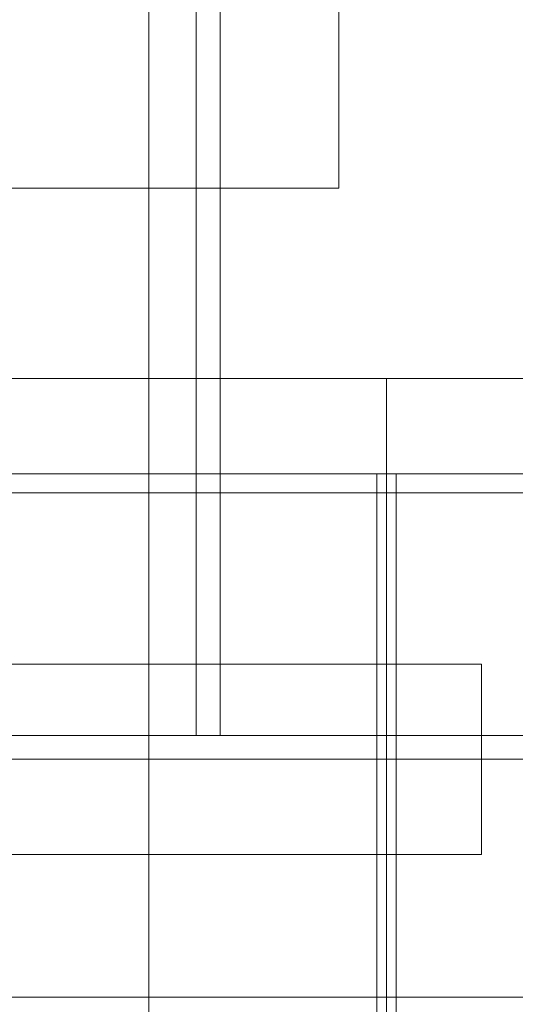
# Model space of a CAD drawing. Header units: millimetres. Extents: x -1970 to 61924, y -58230 to 6847.
# Tile 812 of 925: x 60134 to 60238, y -16732 to -16525. Entities that reach past the tile are written whole.
import ezdxf

# ---------------------------------------------------------------- set-up
doc = ezdxf.new("R2010")
doc.units = ezdxf.units.MM
doc.layers.add('COTAS_P', color=1, linetype='Continuous', lineweight=0)
doc.layers.add('superior_secador', color=7, linetype='Continuous', lineweight=0)
doc.dimstyles.new('R19_100', dxfattribs={"dimtxt": 250, "dimasz": 150, "dimexe": 150, "dimexo": 80, "dimgap": 100, "dimtad": 1, "dimtih": 1, "dimtoh": 1, "dimdsep": 46, "dimcen": 0.09, "dimadec": 0, "dimazin": 0, "dimtfac": 1, "dimtdec": 4, "dimtofl": 0, "dimtmove": 0, "dimatfit": 3, "dimfxl": 1, "dimtolj": 1, "dimtzin": 0, "dimarcsym": 0})

# ---------------------------------------------------------------- blocks, each defined once
blk = doc.blocks.new('DIM_R26_30')
at = {"layer": 'COTAS_P'}
for p, q in [((60161.13, -15400), (60116.13, -15550)), ((61061.13, -15400), (60161.13, -15400)), ((60161.13, -19750), (60161.13, -15400)), ((60161.13, -15400), (60206.13, -15550)), ((60161.13, -19750), (60116.13, -19600)), ((60161.13, -19750), (60206.13, -19600)), ((61061.13, -19750), (60161.13, -19750))]:
    blk.add_line(p, q, dxfattribs=at)
blk.add_text('4350 P', height=250, rotation=90, dxfattribs=at).set_placement((60061.13, -17575))

msp = doc.modelspace()

# ---------------------------------------------------------------- linework, layer by layer
at = {"layer": 'superior_secador'}
for p, q in [((60171.134, -16675), (60171.134, -15875)), ((60176.134, -15875), (60176.134, -16675)), ((60201.134, -16290), (60201.134, -16560)), ((60201.134, -16560), (59821.134, -16560)), ((40461.134, -16600), (60461.134, -16600)), ((59211.134, -16600), (60211.134, -16600)), ((59461.134, -16600), (60461.134, -16600)), ((60211.134, -16600), (60211.134, -19400)), ((60211.134, -16600), (60461.134, -16600)), ((60461.134, -16620), (40461.134, -16620)), ((60209.134, -19380), (60209.134, -16620)), ((60209.134, -16620), (60213.134, -16620)), ((60213.134, -16620), (60213.134, -19380)), ((60461.134, -16624), (40461.134, -16624)), ((59951.134, -16660), (60231.134, -16660)), ((60231.134, -16660), (60231.134, -16700)), ((40461.134, -16675), (60461.134, -16675)), ((60461.134, -16675), (59461.134, -16675)), ((60176.134, -16675), (59846.134, -16675)), ((60176.134, -16675), (60171.134, -16675)), ((60461.134, -16680), (40461.134, -16680)), ((60231.134, -16700), (59951.134, -16700)), ((40461.134, -16730), (60461.134, -16730))]:
    msp.add_line(p, q, dxfattribs=at)

# ---------------------------------------------------------------- dimensions: what is measured, and where the dimension line sits
at = {"layer": 'COTAS_P'}
dim = msp.add_aligned_dim(p1=(61061.134, -19750), p2=(61061.134, -15400), distance=900, text='<> P', dimstyle='R19_100', dxfattribs=at)
dim.commit()
dim.dimension.update_dxf_attribs({"geometry": 'DIM_R26_30', "text_midpoint": (60161.134, -17575)})

doc.saveas('drawing.dxf')
